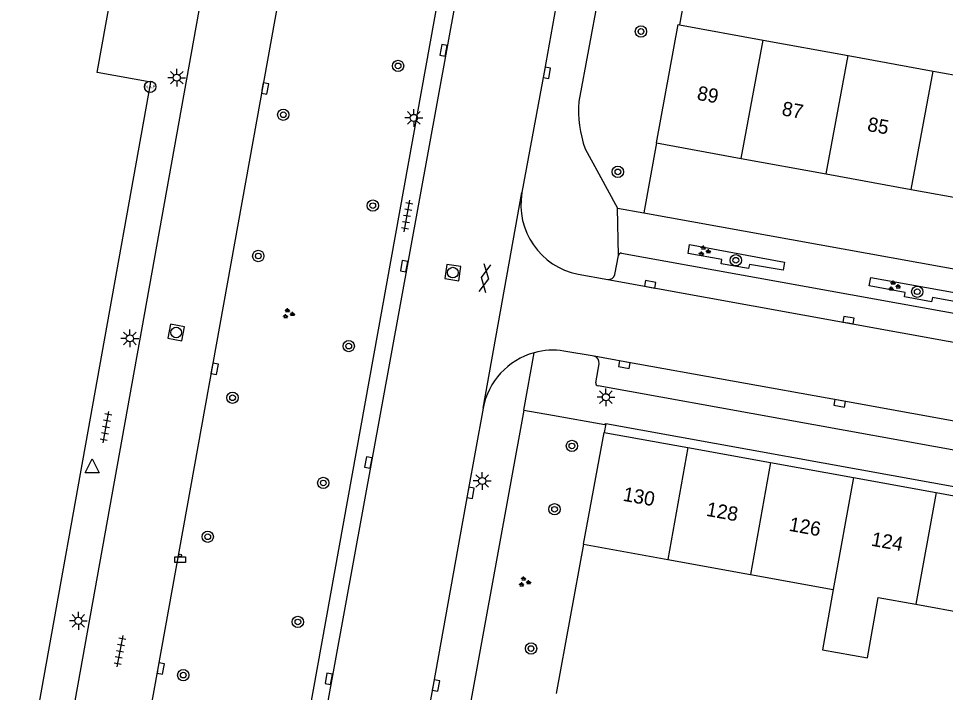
# Model space of a CAD drawing. Extents: x 132999 to 136000, y 398499 to 400501.
# Drawn here: x 133171.3 to 133236.7, y 399644.3 to 399691.7 of the extents above; entities that cross this region are included whole.
import ezdxf

# ---------------------------------------------------------------- set-up
doc = ezdxf.new("R2010")
doc.units = 0
for name, color, linetype in [('gg-afsc-erfafscheiding', 7, 'Continuous'), ('gg-afsc-muur', 7, 'Continuous'), ('gg-anno-huisnummerreeks BGT', 7, 'Continuous'), ('gg-bbg-gedigitaliseerde bebouwing', 7, 'Continuous'), ('gg-bbg-hoofdgebouw', 7, 'Continuous'), ('gg-bbg-tussenscheiding', 7, 'Continuous'), ('gg-knt-verharding', 7, 'Continuous'), ('gg-knt-verharding nz', 7, 'Continuous'), ('gt-grn-weggrens', 7, 'Continuous'), ('gt-symb-afvalbak', 7, 'Continuous'), ('gt-symb-boom', 7, 'Continuous'), ('gt-symb-gesloten verharding', 7, 'Continuous'), ('gt-symb-groenvak', 7, 'Continuous'), ('gt-symb-hoogtemerk', 7, 'Continuous'), ('gt-symb-kolk', 7, 'Continuous'), ('gt-symb-lichtmast', 7, 'Continuous'), ('gt-symb-rioolschacht', 7, 'Continuous'), ('gt-symb-tegel verharding', 7, 'Continuous'), ('gt-symb-waterafsluiter', 7, 'Continuous')]:
    doc.layers.add(name, color=color, linetype=linetype)

# ---------------------------------------------------------------- blocks, each defined once
blk = doc.blocks.new('gt0-GRVAK')
at = {"layer": 'gt-symb-groenvak'}
for p, q in [((-0.11, 0.189), (-0.228, 0.24)), ((-0.182, 0.153), (0.088, 0.153)), ((-0.091, 0.211), (-0.156, 0.322)), ((-0.047, 0.214), (-0.047, 0.393)), ((-0.004, 0.211), (0.061, 0.322)), ((0.015, 0.189), (0.133, 0.24)), ((0.262, -0.052), (0.197, 0.059)), ((0.305, -0.049), (0.305, 0.13)), ((0.349, -0.052), (0.414, 0.059)), ((-0.245, -0.228), (-0.363, -0.177)), ((-0.318, -0.264), (-0.047, -0.264)), ((-0.226, -0.206), (-0.291, -0.095)), ((-0.183, -0.203), (-0.183, -0.024)), ((-0.139, -0.206), (-0.074, -0.095)), ((-0.12, -0.228), (-0.002, -0.177)), ((0.243, -0.074), (0.125, -0.023)), ((0.17, -0.11), (0.441, -0.11)), ((0.368, -0.074), (0.486, -0.023))]:
    blk.add_line(p, q, dxfattribs=at)
blk = doc.blocks.new('gt0-BOOM')
at = {"layer": 'gt-symb-boom'}
for radius in [0.4, 0.2]:
    blk.add_circle((0, 0), radius, dxfattribs=at)
blk = doc.blocks.new('gt0-KOLK')
at = {"layer": 'gt-symb-kolk'}
blk.add_lwpolyline([(0, 0), (0.375, 0), (0.375, 0.4), (-0.375, 0.4), (-0.375, 0), (0, 0)], dxfattribs=at)
blk = doc.blocks.new('gt0-LMAST')
at = {"layer": 'gt-symb-lichtmast'}
for p, q in [((-0.182, 0.173), (-0.447, 0.438)), ((-0.005, 0.246), (-0.005, 0.621)), ((0.172, 0.173), (0.437, 0.438)), ((-0.255, -0.004), (-0.63, -0.004)), ((-0.182, -0.181), (-0.447, -0.446)), ((-0.005, -0.254), (-0.005, -0.629)), ((0.437, -0.446), (0.172, -0.181)), ((0.245, -0.004), (0.62, -0.004))]:
    blk.add_line(p, q, dxfattribs=at)
blk.add_circle((-0.005, -0.004), 0.25, dxfattribs=at)
blk = doc.blocks.new('gt0-TEG1')
at = {"layer": 'gt-symb-tegel verharding'}
for p, q in [((-1.125, 0), (1.125, 0)), ((-0.9, -0.25), (-0.9, 0.25)), ((-0.45, -0.25), (-0.45, 0.25)), ((0, -0.25), (0, 0.25)), ((0.45, -0.25), (0.45, 0.25)), ((0.9, -0.25), (0.9, 0.25))]:
    blk.add_line(p, q, dxfattribs=at)
blk = doc.blocks.new('gt0-RS')
at = {"layer": 'gt-symb-rioolschacht'}
blk.add_lwpolyline([(-0.5, -0.5), (0.5, -0.5), (0.5, 0.5), (-0.5, 0.5)], close=True, dxfattribs=at)
blk.add_circle((0, 0), 0.375, dxfattribs=at)
blk = doc.blocks.new('gt0-GESVH1')
at = {"layer": 'gt-symb-gesloten verharding'}
for p, q in [((-0.992, -0.261), (0.008, 0.239)), ((0.008, -0.261), (-0.992, 0.239)), ((0.008, 0.239), (1.008, -0.261)), ((1.008, 0.239), (0.008, -0.261))]:
    blk.add_line(p, q, dxfattribs=at)
blk = doc.blocks.new('gt0-WAFSL')
at = {"layer": 'gt-symb-waterafsluiter'}
for p, q in [((-0.5, -0.333), (0, 0.667)), ((0, 0.667), (0.5, -0.333)), ((0.5, -0.333), (-0.5, -0.333))]:
    blk.add_line(p, q, dxfattribs=at)
blk = doc.blocks.new('gt0-HMERK')
at = {"layer": 'gt-symb-hoogtemerk'}
blk.add_circle((0, 0), 0.4, dxfattribs=at)
blk.add_text('N.A.P', height=0.2, dxfattribs=at).set_placement((-0.354, -0.1))
blk = doc.blocks.new('gt0-ABAK')
at = {"layer": 'gt-symb-afvalbak'}
blk.add_lwpolyline([(0.375, -0.5), (-0.375, -0.5), (-0.375, -0.1), (0.375, -0.1)], close=True, dxfattribs=at)
blk.add_circle((0, 0), 0.1, dxfattribs=at)

msp = doc.modelspace()

# ---------------------------------------------------------------- linework, layer by layer
at = {"layer": 'gg-afsc-erfafscheiding'}
msp.add_line((133216.3, 399682.99), (133215.41, 399678.068), dxfattribs=at)
at = {"layer": 'gg-afsc-muur'}
for p, q in [((133219.828, 399701.711), (133217.918, 399691.311)), ((133211.15, 399654.73), (133209.23, 399644.21))]:
    msp.add_line(p, q, dxfattribs=at)
at = {"layer": 'gg-bbg-gedigitaliseerde bebouwing'}
for p, q in [((133217.918, 399691.311), (133223.808, 399690.237)), ((133223.808, 399690.237), (133229.796, 399689.146)), ((133229.796, 399689.146), (133235.784, 399688.054)), ((133235.784, 399688.054), (133241.772, 399686.962)), ((133211.15, 399654.73), (133217.079, 399653.659)), ((133217.079, 399653.659), (133222.911, 399652.605)), ((133222.911, 399652.605), (133228.744, 399651.552)), ((133231.919, 399650.978), (133234.576, 399650.498)), ((133234.576, 399650.498), (133240.409, 399649.445))]:
    msp.add_line(p, q, dxfattribs=at)
msp.add_lwpolyline([(133228.744, 399651.552), (133227.991, 399647.296), (133231.168, 399646.733), (133231.919, 399650.978)], dxfattribs=at)
at = {"layer": 'gg-bbg-hoofdgebouw'}
for p, q in [((133216.3, 399682.99), (133217.82, 399691.33)), ((133217.82, 399691.33), (133217.918, 399691.311)), ((133216.3, 399682.99), (133222.27, 399681.901)), ((133222.27, 399681.901), (133228.259, 399680.808)), ((133228.259, 399680.808), (133234.247, 399679.715)), ((133234.247, 399679.715), (133240.235, 399678.622)), ((133211.15, 399654.73), (133212.6, 399662.6)), ((133212.6, 399662.6), (133218.505, 399661.532)), ((133218.505, 399661.532), (133224.337, 399660.478)), ((133224.337, 399660.478), (133230.169, 399659.423)), ((133230.169, 399659.423), (133236.002, 399658.369)), ((133236.002, 399658.369), (133241.834, 399657.314))]:
    msp.add_line(p, q, dxfattribs=at)
msp.add_lwpolyline([(133168.86, 399621.78), (133180.66, 399687.26), (133176.87, 399687.94), (133178.49, 399696.93), (133177.11, 399697.16), (133177.667, 399699.945)], dxfattribs=at)
at = {"layer": 'gg-bbg-tussenscheiding'}
for p, q in [((133222.27, 399681.901), (133223.808, 399690.237)), ((133228.259, 399680.808), (133229.796, 399689.146)), ((133234.247, 399679.715), (133235.784, 399688.054)), ((133218.505, 399661.532), (133217.079, 399653.659)), ((133224.337, 399660.478), (133222.911, 399652.605)), ((133230.169, 399659.423), (133228.744, 399651.552)), ((133236.002, 399658.369), (133234.576, 399650.498))]:
    msp.add_line(p, q, dxfattribs=at)
at = {"layer": 'gg-knt-verharding'}
for p, q in [((133214.429, 399705.575), (133210.83, 399685.918)), ((133185.14, 399698.45), (133171.988, 399625.31)), ((133202.882, 399697.156), (133190.919, 399631.625)), ((133209.863, 399696.315), (133208.369, 399687.964)), ((133201.315, 399695.46), (133189.84, 399632.01)), ((133208.369, 399687.964), (133206.808, 399679.494)), ((133211.267, 399682.574), (133212.231, 399680.813)), ((133212.231, 399680.813), (133213.55, 399678.404)), ((133204.07, 399664.302), (133206.808, 399679.494)), ((133213.55, 399678.404), (133215.41, 399678.068)), ((133215.41, 399678.068), (133274.937, 399667.304)), ((133213.363, 399673.724), (133213.612, 399675.073)), ((133213.827, 399675.223), (133273.008, 399664.548)), ((133210.776, 399673.748), (133212.864, 399673.372)), ((133211.906, 399667.967), (133209.766, 399668.333)), ((133212.015, 399666.098), (133212.243, 399667.444)), ((133271.335, 399655.165), (133212.17, 399665.885)), ((133204.07, 399664.302), (133202.992, 399658.385)), ((133206.934, 399664.174), (133203.002, 399642.531)), ((133206.934, 399664.174), (133208.966, 399663.811)), ((133212.712, 399663.216), (133212.6, 399662.6)), ((133271.388, 399652.586), (133212.712, 399663.216))]:
    msp.add_line(p, q, dxfattribs=at)
for points in [[(133190.418, 399697.433), (133177.259, 399624.369), (133174.428, 399624.866)], [(133218.519, 399675.204), (133218.619, 399675.84), (133225.32, 399674.597), (133225.211, 399674.021), (133222.838, 399674.434), (133222.787, 399674.139), (133220.845, 399674.484), (133220.898, 399674.78), (133218.519, 399675.204)], [(133231.272, 399672.918), (133231.386, 399673.514), (133238.064, 399672.316), (133237.939, 399671.712), (133235.732, 399672.103), (133235.679, 399671.81), (133233.766, 399672.152), (133233.819, 399672.448), (133231.272, 399672.918)], [(133208.966, 399663.811), (133212.652, 399663.152), (133212.665, 399663.224), (133212.712, 399663.216)], [(133202.992, 399658.385), (133200.557, 399644.81), (133197.054, 399625.539)]]:
    msp.add_lwpolyline(points, dxfattribs=at)
for centre, radius, start, end in [((133218.626, 399685.236), 7.826, 175.00297, 199.88768), ((133211.709, 399678.635), 4.975, 170.06013, 259.19525), ((133213.798, 399675.036), 0.189, 81.08389, 168.7211), ((133212.913, 399673.832), 0.462, 263.87514, 346.52397), ((133208.994, 399663.384), 5.009, 105.35251, 169.43588), ((133208.994, 399663.391), 5.002, 81.11988, 105.37288), ((133211.789, 399667.522), 0.46, 350.27269, 75.31949), ((133212.206, 399666.074), 0.193, 172.88551, 259.20122)]:
    msp.add_arc(centre, radius, start, end, dxfattribs=at)
at = {"layer": 'gg-knt-verharding nz'}
for points in [[(133212.864, 399673.372), (133257.595, 399665.281), (133270.764, 399662.883), (133272.806, 399662.541)], [(133271.82, 399657.115), (133256.522, 399659.882), (133244.13, 399662.149), (133229.233, 399664.845), (133214.056, 399667.568), (133211.906, 399667.967)]]:
    msp.add_lwpolyline(points, dxfattribs=at)
at = {"layer": 'gt-grn-weggrens'}
for p, q in [((133213.612, 399675.073), (133213.55, 399678.404)), ((133206.934, 399664.174), (133207.668, 399668.214))]:
    msp.add_line(p, q, dxfattribs=at)

# ---------------------------------------------------------------- block references
at = {"layer": 'gt-symb-afvalbak'}
msp.add_blockref('gt0-ABAK', (133182.715, 399653.934), dxfattribs=at)
at = {"layer": 'gt-symb-boom'}
for p in [(133215.199, 399690.838), (133198.079, 399688.414), (133189.992, 399684.975), (133213.568, 399680.954), (133196.299, 399678.574), (133188.231, 399675.027), (133221.883, 399674.729), (133234.669, 399672.514), (133194.605, 399668.684), (133186.413, 399665.044), (133210.332, 399661.649), (133192.81, 399659.043), (133209.108, 399657.19), (133184.665, 399655.258), (133191.016, 399649.254), (133207.449, 399647.383), (133182.942, 399645.51)]:
    msp.add_blockref('gt0-BOOM', p, dxfattribs=at)
at = {"layer": 'gt-symb-gesloten verharding', "rotation": -100.1407931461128}
msp.add_blockref('gt0-GESVH1', (133204.217, 399673.466), dxfattribs=at)
at = {"layer": 'gt-symb-groenvak'}
for p in [(133219.646, 399675.38), (133233.022, 399672.903), (133190.34, 399670.96), (133206.976, 399652.071)]:
    msp.add_blockref('gt0-GRVAK', p, dxfattribs=at)
at = {"layer": 'gt-symb-hoogtemerk'}
msp.add_blockref('gt0-HMERK', (133180.605, 399686.945), dxfattribs=at)
at = {"layer": 'gt-symb-kolk'}
for p, rotation in [((133201.478, 399689.476), 79.5773454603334), ((133208.369, 399687.964), -100.48938980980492), ((133188.513, 399686.853), -100.19720557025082), ((133198.702, 399674.274), 79.63367739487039), ((133215.805, 399672.84), -10.254324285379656), ((133229.789, 399670.311), -10.254324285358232), ((133184.959, 399667.121), -100.19720557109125), ((133214.056, 399667.568), 169.82652590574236), ((133229.233, 399664.845), 169.7362976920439), ((133196.179, 399660.446), 79.39794170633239), ((133202.992, 399658.385), -100.19720557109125), ((133181.157, 399646.01), -100.19720557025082), ((133193.392, 399645.209), 79.56697526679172), ((133200.557, 399644.81), -99.9050792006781)]:
    msp.add_blockref('gt0-KOLK', p, dxfattribs=dict(at, rotation=rotation))
at = {"layer": 'gt-symb-lichtmast'}
for p in [(133182.486, 399687.59), (133199.193, 399684.757), (133179.182, 399669.229), (133212.73, 399665.085), (133204.012, 399659.186), (133175.554, 399649.336)]:
    msp.add_blockref('gt0-LMAST', p, dxfattribs=at)
at = {"layer": 'gt-symb-rioolschacht'}
for p, rotation in [((133201.935, 399673.856), -98.27589282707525), ((133182.44, 399669.643), -100.01793447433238)]:
    msp.add_blockref('gt0-RS', p, dxfattribs=dict(at, rotation=rotation))
at = {"layer": 'gt-symb-tegel verharding'}
for p, rotation in [((133198.718, 399677.843), 79.69002960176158), ((133177.497, 399662.972), 79.80279442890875), ((133178.477, 399647.207), -100.65836150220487)]:
    msp.add_blockref('gt0-TEG1', p, dxfattribs=dict(at, rotation=rotation))
at = {"layer": 'gt-symb-waterafsluiter'}
msp.add_blockref('gt0-WAFSL', (133176.524, 399660.08), dxfattribs=at)

# ---------------------------------------------------------------- texts
at = {"layer": 'gg-anno-huisnummerreeks BGT'}
for s, rotation, p in [('89', 349.7, (133219.097, 399686.037)), ('87', 349.6, (133225.071, 399684.948)), ('85', 349.6, (133231.099, 399683.848)), ('130', 349.7, (133213.876, 399657.797)), ('128', 349.7, (133219.745, 399656.736)), ('126', 349.7, (133225.577, 399655.681)), ('124', 349.7, (133231.374, 399654.633))]:
    msp.add_text(s, height=1, rotation=rotation, dxfattribs=at).set_placement(p)

doc.saveas('drawing.dxf')
